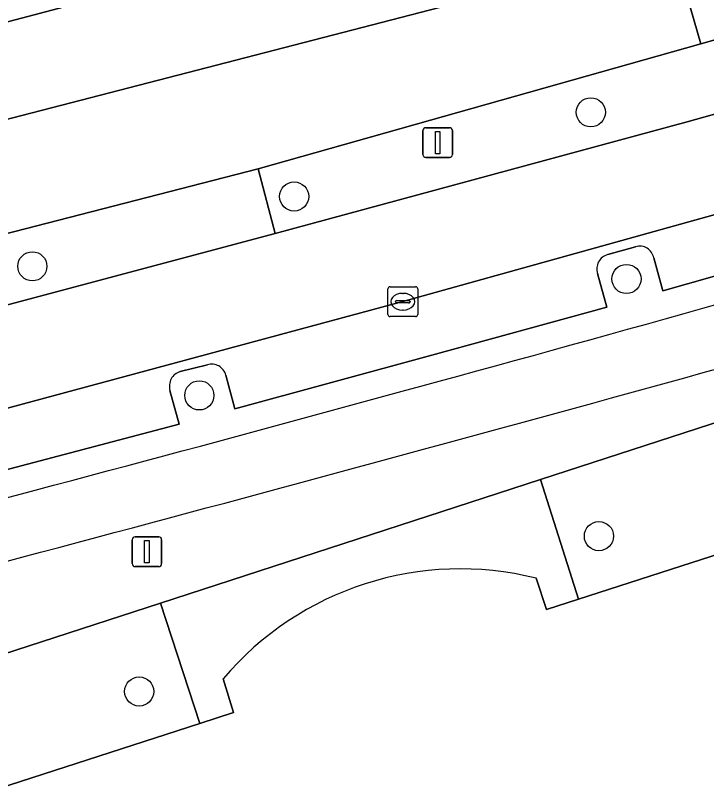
# Model space of a CAD drawing. Extents: x 159262 to 160143, y 383399 to 384319.
# Drawn here: x 159437.05 to 159460.23, y 384001.77 to 384027.63 of the extents above; entities that cross this region are included whole.
import ezdxf

# ---------------------------------------------------------------- set-up
doc = ezdxf.new("R2010")
doc.units = 0
for name, color, linetype in [('IMGEO_Berm_groen', 7, 'Continuous'), ('IMGEO_Berm_open', 7, 'Continuous'), ('IMGEO_Boom', 7, 'Continuous'), ('IMGEO_Fietspad_gesloten', 7, 'Continuous'), ('IMGEO_Groenvoorziening', 7, 'Continuous'), ('IMGEO_Kolk', 7, 'Continuous'), ('IMGEO_Lichtmast', 7, 'Continuous'), ('IMGEO_OVBaan_gesloten', 7, 'Continuous'), ('IMGEO_Pand', 7, 'Continuous'), ('IMGEO_Parkeervlak_open', 7, 'Continuous'), ('IMGEO_Rijbaan_lokaal_gesloten', 7, 'Continuous'), ('IMGEO_Verkeersbordpaal', 7, 'Continuous'), ('IMGEO_Voetpad_open', 7, 'Continuous')]:
    doc.layers.add(name, color=color, linetype=linetype)

msp = doc.modelspace()

# ---------------------------------------------------------------- linework, layer by layer
at = {"layer": 'IMGEO_Berm_groen'}
msp.add_lwpolyline([(159463.863, 384027.763), (159460.036, 384026.681), (159445.184, 384022.484), (159445.759, 384020.312), (159459.582, 384024.058), (159460.703, 384024.378), (159468.247, 384026.53), (159478.341, 384029.48), (159500, 384036.064)], dxfattribs=at)
at = {"layer": 'IMGEO_Berm_open'}
for points in [[(159470.956, 384023.083), (159471.255, 384021.926), (159462.156, 384019.353), (159458.766, 384018.394), (159458.461, 384019.498)], [(159457.851, 384019.876), (159456.914, 384019.611)], [(159456.573, 384018.975), (159456.888, 384017.846), (159451.016, 384016.243), (159444.409, 384014.439), (159444.106, 384015.569)], [(159443.486, 384015.911), (159442.575, 384015.686)], [(159442.232, 384015.058), (159442.539, 384013.923), (159430.154, 384010.665), (159429.869, 384011.78)]]:
    msp.add_lwpolyline(points, dxfattribs=at)
for centre, radius, start, end in [((159100.262, 385302.997), 1334.613, 285.247753, 287.049896), ((159457.982, 384019.407), 0.487, 10.7837, 105.6456), ((159457.055, 384019.126), 0.505, 106.2011, 197.4017), ((159443.635, 384015.449), 0.486, 14.3536, 107.883), ((159442.716, 384015.201), 0.505, 106.2577, 196.4575), ((159020.72, 385584.56), 1627.185, 283.904868, 285.342548)]:
    msp.add_arc(centre, radius, start, end, dxfattribs=at)
at = {"layer": 'IMGEO_Boom'}
for centre in [(159456.346, 384024.381), (159446.395, 384021.56), (159437.615, 384019.217), (159457.543, 384018.793), (159443.216, 384014.889), (159456.619, 384010.17), (159441.199, 384004.961)]:
    msp.add_circle(centre, 0.489, dxfattribs=at)
at = {"layer": 'IMGEO_Fietspad_gesloten'}
for centre, radius, start, end in [((159100.262, 385302.997), 1334.613, 285.247753, 287.049896), ((158851.136, 386219.71), 2286.642, 284.531576, 285.557809), ((159020.72, 385584.56), 1627.185, 283.904868, 285.342548)]:
    msp.add_arc(centre, radius, start, end, dxfattribs=at)
at = {"layer": 'IMGEO_Groenvoorziening'}
for points in [[(159454.659, 384012.066), (159455.939, 384008.057), (159474.14, 384013.927), (159473.008, 384017.469), (159472.843, 384017.985), (159463.437, 384014.923)], [(159424.428, 384000), (159425.071, 383998.023), (159431.19, 384000), (159443.228, 384003.89), (159441.915, 384007.926), (159423.768, 384002.03)]]:
    msp.add_lwpolyline(points, close=True, dxfattribs=at)
at = {"layer": 'IMGEO_Kolk'}
for p, q in [((159449.615, 384018.531), (159450.467, 384018.531)), ((159449.54, 384017.605), (159449.54, 384018.457)), ((159450.028, 384018.311), (159450.053, 384018.311)), ((159450.541, 384018.457), (159450.541, 384017.605)), ((159449.799, 384018.025), (159449.799, 384018.037)), ((159449.842, 384018.074), (159450.24, 384018.074)), ((159450.283, 384018.037), (159450.283, 384018.025)), ((159450.237, 384017.988), (159449.839, 384017.988)), ((159450.051, 384017.751), (159450.026, 384017.751)), ((159450.467, 384017.531), (159449.615, 384017.531))]:
    msp.add_line(p, q, dxfattribs=at)
for points in [[(159449.615, 384018.531), (159450.467, 384018.531)], [(159449.54, 384017.605), (159449.54, 384018.457)], [(159450.541, 384018.457), (159450.541, 384017.605)], [(159450.467, 384017.531), (159449.615, 384017.531)]]:
    msp.add_lwpolyline(points, dxfattribs=at)
for centre, radius, start, end in [((159449.617, 384018.455), 0.0765, 91.552, 178.448), ((159449.617, 384018.455), 0.0765, 91.552, 178.448), ((159450.465, 384018.455), 0.0765, 1.552, 88.448), ((159450.465, 384018.455), 0.0765, 1.552, 88.448), ((159449.839, 384018.034), 0.0403, 85.8775, 175.7526), ((159449.836, 384018.024), 0.0366, 178.938, 274.7102), ((159450.24, 384018.031), 0.043, 264.8664, 352.4533), ((159450.244, 384018.036), 0.0386, 1.7309, 96.639), ((159449.617, 384017.607), 0.0765, 181.552, 268.448), ((159449.617, 384017.607), 0.0765, 181.552, 268.448), ((159450.465, 384017.607), 0.0765, 271.552, 358.448), ((159450.465, 384017.607), 0.0765, 271.552, 358.448)]:
    msp.add_arc(centre, radius, start, end, dxfattribs=at)
for centre, major_axis, ratio, start_param, end_param in [((159450.027, 384018.031), (-0.387, 0.002), 0.722429, 4.712389, 7.853982), ((159450.052, 384018.031), (-0.39, 0.002), 0.717154, 1.570796, 4.712389)]:
    msp.add_ellipse(centre, major_axis=major_axis, ratio=ratio, start_param=start_param, end_param=end_param, dxfattribs=at)
at = {"layer": 'IMGEO_Lichtmast'}
for p, q in [((159440.962, 384009.248), (159440.962, 384010.048)), ((159440.962, 384010.048), (159440.962, 384009.248)), ((159441.062, 384010.148), (159441.852, 384010.148)), ((159441.852, 384010.148), (159441.062, 384010.148)), ((159441.952, 384010.048), (159441.952, 384009.248)), ((159441.952, 384009.248), (159441.952, 384010.048)), ((159441.852, 384009.148), (159441.062, 384009.148)), ((159441.062, 384009.148), (159441.852, 384009.148))]:
    msp.add_line(p, q, dxfattribs=at)
msp.add_lwpolyline([(159441.382, 384010.023), (159441.532, 384010.023), (159441.532, 384009.273), (159441.382, 384009.273), (159441.382, 384010.023)], dxfattribs=at)
for centre, start, end in [((159441.062, 384010.048), 90, 180), ((159441.062, 384010.048), 90, 180), ((159441.852, 384010.048), 0, 90), ((159441.852, 384010.048), 360, 90), ((159441.062, 384009.248), 180, 270), ((159441.062, 384009.248), 180, 270), ((159441.852, 384009.248), 270, 0), ((159441.852, 384009.248), 270, 0)]:
    msp.add_arc(centre, 0.1, start, end, dxfattribs=at)
at = {"layer": 'IMGEO_OVBaan_gesloten'}
for points in [[(159499.684, 384038.343), (159499.756, 384038.122), (159500, 384038.2), (159511.401, 384041.858), (159514.476, 384042.841), (159513.523, 384046.314), (159498.741, 384041.516), (159497.418, 384041.118), (159493.036, 384039.81), (159488.599, 384038.486), (159487.855, 384038.264), (159483.684, 384037.037), (159479.605, 384035.835), (159478.89, 384035.627), (159478.28, 384035.448), (159474.351, 384034.31), (159470.02, 384033.052), (159469.354, 384032.862), (159468.693, 384032.67), (159464.384, 384031.44), (159459.096, 384029.931), (159460.036, 384026.681), (159463.863, 384027.763)], [(159296.996, 383990.046), (159393.277, 384012.905), (159459.096, 384029.931), (159458.156, 384033.181), (159443.352, 384029.163), (159433.378, 384026.516), (159430.25, 384025.689), (159423.604, 384023.976), (159416.321, 384022.133), (159405.961, 384019.571), (159400.632, 384018.361), (159400.415, 384018.296), (159397.588, 384017.54), (159397.424, 384017.498), (159393.368, 384016.539), (159392.393, 384016.316), (159392.447, 384016.106), (159350.848, 384006.236), (159324.527, 384000)]]:
    msp.add_lwpolyline(points, dxfattribs=at)
msp.add_lwpolyline([(159352.372, 383999.833), (159353.078, 384000), (159394.106, 384009.703), (159394.157, 384009.508), (159395.098, 384009.725), (159399.068, 384010.702), (159399.205, 384010.736), (159402.179, 384011.468), (159402.436, 384011.527), (159412.965, 384014.194), (159426.757, 384017.661), (159431.766, 384019.03), (159445.184, 384022.484), (159460.036, 384026.681), (159459.096, 384029.931), (159393.277, 384012.905), (159296.996, 383990.046), (159297.325, 383986.534), (159300.429, 383987.248), (159300.567, 383987.279), (159302.903, 383987.833), (159314.585, 383990.619), (159318.64, 383991.58), (159318.592, 383991.787)], close=True, dxfattribs=at)
at = {"layer": 'IMGEO_Pand'}
for points in [[(159474.943, 384015.424), (159475.292, 384014.298), (159474.14, 384013.927), (159455.939, 384008.057), (159454.865, 384007.711), (159454.511, 384008.76)], [(159444.016, 384005.388), (159444.359, 384004.255), (159443.228, 384003.89), (159431.19, 384000), (159425.071, 383998.023), (159423.93, 383997.654), (159423.569, 383998.743)]]:
    msp.add_lwpolyline(points, dxfattribs=at)
msp.add_arc((159451.976, 383998.632), 10.44, 75.946, 139.678, dxfattribs=at)
at = {"layer": 'IMGEO_Parkeervlak_open'}
for points in [[(159501.087, 384033.001), (159500, 384032.668), (159493.27, 384030.606), (159479.46, 384026.454), (159463.601, 384021.812), (159461.606, 384021.256), (159450.04, 384018.032), (159435.196, 384014.035), (159419.249, 384009.943), (159408.465, 384007.147)], [(159458.461, 384019.498), (159458.766, 384018.394), (159462.156, 384019.353), (159471.255, 384021.926), (159470.956, 384023.083)], [(159456.914, 384019.611), (159457.851, 384019.876)], [(159444.106, 384015.569), (159444.409, 384014.439), (159451.016, 384016.243), (159456.888, 384017.846), (159456.573, 384018.975)], [(159442.575, 384015.686), (159443.486, 384015.911)], [(159429.869, 384011.78), (159430.154, 384010.665), (159442.539, 384013.923), (159442.232, 384015.058)]]:
    msp.add_lwpolyline(points, dxfattribs=at)
for centre, radius, start, end in [((159457.982, 384019.407), 0.487, 10.7837, 105.6456), ((159457.055, 384019.126), 0.505, 106.2011, 197.4017), ((159443.635, 384015.449), 0.486, 14.3536, 107.883), ((159442.716, 384015.201), 0.505, 106.2577, 196.4575)]:
    msp.add_arc(centre, radius, start, end, dxfattribs=at)
at = {"layer": 'IMGEO_Rijbaan_lokaal_gesloten'}
msp.add_lwpolyline([(159382.984, 384001.018), (159393.184, 384003.623), (159395.375, 384004.121), (159396.461, 384004.393), (159400.502, 384005.361), (159400.639, 384005.394), (159403.758, 384006.136), (159404.525, 384006.323), (159408.465, 384007.147), (159419.249, 384009.943), (159435.196, 384014.035), (159450.04, 384018.032), (159461.606, 384021.256), (159460.703, 384024.378), (159459.582, 384024.058), (159445.759, 384020.312), (159427.375, 384015.421), (159407.671, 384010.497), (159402.828, 384009.319), (159399.741, 384008.567), (159399.599, 384008.533), (159395.778, 384007.574), (159395.647, 384007.541), (159363.968, 384000)], dxfattribs=at)
at = {"layer": 'IMGEO_Verkeersbordpaal'}
for p, q in [((159450.716, 384022.966), (159450.716, 384023.766)), ((159450.716, 384023.766), (159450.716, 384022.966)), ((159450.816, 384023.866), (159451.606, 384023.866)), ((159451.606, 384023.866), (159450.816, 384023.866)), ((159451.706, 384023.766), (159451.706, 384022.966)), ((159451.706, 384022.966), (159451.706, 384023.766)), ((159451.606, 384022.866), (159450.816, 384022.866)), ((159450.816, 384022.866), (159451.606, 384022.866))]:
    msp.add_line(p, q, dxfattribs=at)
msp.add_lwpolyline([(159451.136, 384023.741), (159451.286, 384023.741), (159451.286, 384022.991), (159451.136, 384022.991), (159451.136, 384023.741)], dxfattribs=at)
for centre, start, end in [((159450.816, 384023.766), 90, 180), ((159450.816, 384023.766), 90, 180), ((159451.606, 384023.766), 0, 90), ((159451.606, 384023.766), 360, 90), ((159450.816, 384022.966), 180, 270), ((159450.816, 384022.966), 180, 270), ((159451.606, 384022.966), 270, 0), ((159451.606, 384022.966), 270, 0)]:
    msp.add_arc(centre, 0.1, start, end, dxfattribs=at)
at = {"layer": 'IMGEO_Voetpad_open'}
for points in [[(159400.632, 384018.361), (159400.379, 384019.476), (159405.658, 384020.744), (159412.872, 384022.529), (159412.655, 384023.441), (159416.463, 384024.351), (159416.674, 384023.472), (159423.287, 384025.137), (159429.921, 384026.843), (159430.25, 384025.689), (159433.378, 384026.516), (159443.352, 384029.163), (159442.646, 384031.576), (159437.482, 384030.176), (159427.128, 384027.427), (159424.186, 384026.707), (159400.08, 384020.991)], [(159402.552, 383995.705), (159402.689, 383995.18), (159406.858, 383996.535), (159410.996, 383997.88), (159423.768, 384002.03), (159441.915, 384007.926), (159454.659, 384012.066), (159463.437, 384014.923), (159472.843, 384017.985), (159473.008, 384017.469), (159485.905, 384021.419), (159500, 384025.736), (159504.195, 384027.021), (159505.079, 384024.007), (159506.221, 384024.379), (159505.853, 384025.41)], [(159402.828, 384009.319), (159407.671, 384010.497), (159427.375, 384015.421), (159445.759, 384020.312), (159445.184, 384022.484), (159431.766, 384019.03), (159432.051, 384017.804), (159427.247, 384016.563), (159419.036, 384014.485), (159419.187, 384013.896), (159415.3, 384012.9), (159415.146, 384013.501), (159413.115, 384012.986), (159402.706, 384010.423), (159402.436, 384011.527)], [(159454.511, 384008.76), (159454.865, 384007.711), (159455.939, 384008.057), (159454.659, 384012.066), (159441.915, 384007.926), (159443.228, 384003.89), (159444.359, 384004.255), (159444.016, 384005.388)]]:
    msp.add_lwpolyline(points, dxfattribs=at)
for centre, radius, start, end in [((158851.136, 386219.71), 2286.642, 284.531576, 285.557809), ((159451.976, 383998.632), 10.44, 75.946, 139.678)]:
    msp.add_arc(centre, radius, start, end, dxfattribs=at)

doc.saveas('drawing.dxf')
